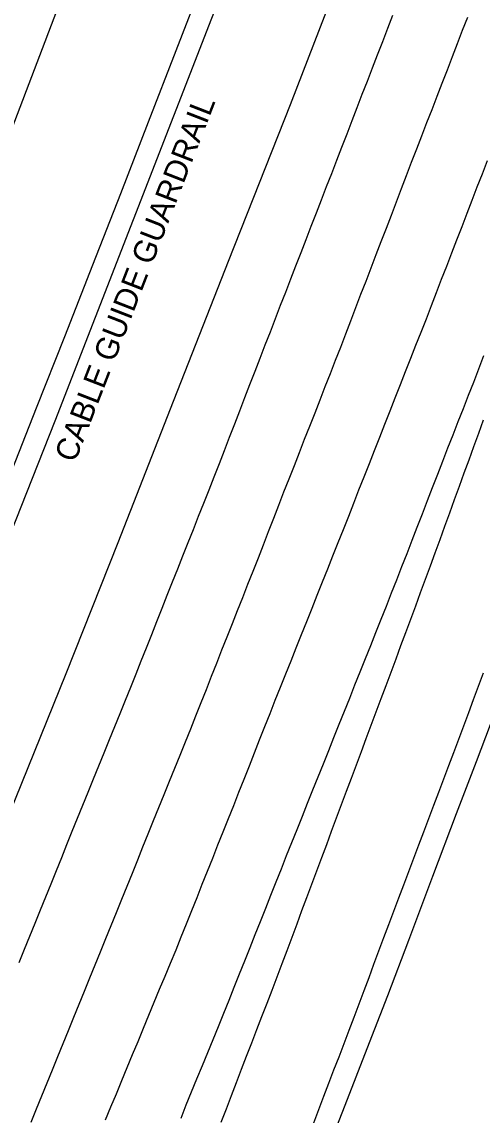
# Model space of a CAD drawing. Extents: x 2074109 to 2077820, y 741079 to 746031.
# Drawn here: x 2076242.7 to 2076324, y 744709.8 to 744903 of the extents above; entities that cross this region are included whole.
import ezdxf

# ---------------------------------------------------------------- set-up
doc = ezdxf.new("R2010")
doc.units = 0
for name, color, linetype in [('Exist Guardrail Cable Guide Rail', 7, 'Continuous'), ('Exist Guardrail Cable Guide Rail Text', 7, 'Continuous'), ('Exist Horizontal Alignment', 7, 'Continuous'), ('Exist Roads EOP', 7, 'Continuous'), ('Exist Roads EOT', 7, 'Continuous')]:
    doc.layers.add(name, color=color, linetype=linetype)

msp = doc.modelspace()

# ---------------------------------------------------------------- linework, layer by layer
at = {"layer": 'Exist Guardrail Cable Guide Rail'}
msp.add_lwpolyline([(2076157.81, 744608.48), (2076182.17, 744667.13), (2076200.46, 744711.79), (2076224.74, 744772.31), (2076248.56, 744832.55), (2076283.35, 744922.09), (2076306.06, 744981.77), (2076321.31, 745022.08)], dxfattribs=at)
at = {"layer": 'Exist Horizontal Alignment'}
msp.add_arc((2065746.77, 748969.72), 11283.45, 330.581241, 339.398504, dxfattribs=at)
at = {"layer": 'Exist Roads EOP'}
for points in [[(2076301.38, 744917.71), (2076290.05, 744888.4), (2076279.13, 744860.68), (2076268.89, 744834.6), (2076259.62, 744810.96), (2076250.46, 744787.8), (2076239.27, 744760.09), (2076226.77, 744729.15), (2076214.82, 744699.23), (2076203.77, 744671.9), (2076194.71, 744649.77), (2076186.11, 744628.98), (2076176.93, 744607.21), (2076166.52, 744582.37), (2076156.08, 744557.21), (2076146.17, 744533.97), (2076137.36, 744513.8), (2076127.55, 744490.96), (2076117.74, 744468.19), (2076107.5, 744444.68), (2076097.57, 744422.1), (2076087.78, 744400.15), (2076077.87, 744377.58), (2076066.3, 744351.92)], [(2076166.6, 744698.31), (2076173.8, 744715.85), (2076180.44, 744732.03), (2076186.21, 744746.02), (2076192.61, 744761.69), (2076201.11, 744782.94), (2076210.1, 744805.6), (2076217.98, 744825.47), (2076225.53, 744844.59), (2076233.49, 744864.97), (2076241.42, 744885.48), (2076248.88, 744905.01)], [(2076326.25, 744781), (2076322.93, 744772.24), (2076319.4, 744763.08), (2076315.22, 744751.98), (2076310.97, 744740.67), (2076307.24, 744730.87), (2076303.63, 744721.51), (2076299.7, 744711.5), (2076295.58, 744700.96)]]:
    msp.add_lwpolyline(points, dxfattribs=at)
at = {"layer": 'Exist Roads EOT'}
for points in [[(2076242.2, 744736.8), (2076243.14, 744739.12), (2076244.08, 744741.43), (2076245.02, 744743.75), (2076245.95, 744746.07), (2076246.89, 744748.39), (2076247.83, 744750.7), (2076248.77, 744753.02), (2076249.71, 744755.34), (2076250.65, 744757.65), (2076251.59, 744759.97), (2076252.53, 744762.29), (2076253.47, 744764.6), (2076254.41, 744766.92), (2076255.35, 744769.24), (2076256.28, 744771.55), (2076257.22, 744773.87), (2076258.16, 744776.19), (2076259.1, 744778.5), (2076260.04, 744780.82), (2076260.98, 744783.14), (2076261.92, 744785.45), (2076262.84, 744787.78), (2076263.77, 744790.1), (2076264.69, 744792.43), (2076265.61, 744794.75), (2076266.53, 744797.07), (2076267.45, 744799.4), (2076268.37, 744801.72), (2076269.29, 744804.05), (2076270.21, 744806.37), (2076271.13, 744808.69), (2076272.06, 744811.02), (2076272.98, 744813.34), (2076273.9, 744815.67), (2076274.82, 744817.99), (2076275.74, 744820.31), (2076276.65, 744822.64), (2076277.56, 744824.97), (2076278.46, 744827.3), (2076279.36, 744829.64), (2076280.27, 744831.97), (2076281.17, 744834.3), (2076282.07, 744836.63), (2076282.97, 744838.96), (2076283.88, 744841.29), (2076284.78, 744843.62), (2076285.68, 744845.95), (2076286.59, 744848.28), (2076287.49, 744850.62), (2076288.39, 744852.95), (2076289.3, 744855.28), (2076290.2, 744857.61), (2076291.1, 744859.94), (2076292, 744862.27), (2076292.9, 744864.6), (2076293.8, 744866.94), (2076294.71, 744869.27), (2076295.61, 744871.6), (2076296.51, 744873.93), (2076297.41, 744876.26), (2076298.31, 744878.6), (2076299.21, 744880.93), (2076300.11, 744883.26), (2076301.01, 744885.59), (2076301.91, 744887.92), (2076302.81, 744890.26), (2076303.71, 744892.59), (2076304.61, 744894.92), (2076305.51, 744897.25), (2076306.41, 744899.59), (2076307.31, 744901.92), (2076308.21, 744904.25)], [(2076321.38, 744903.84), (2076320.48, 744901.51), (2076319.59, 744899.18), (2076318.69, 744896.84), (2076317.79, 744894.51), (2076316.88, 744892.18), (2076315.98, 744889.85), (2076315.07, 744887.52), (2076314.16, 744885.19), (2076313.26, 744882.86), (2076312.37, 744880.52), (2076311.47, 744878.19), (2076310.58, 744875.86), (2076309.68, 744873.52), (2076308.79, 744871.19), (2076307.89, 744868.85), (2076307, 744866.52), (2076306.1, 744864.18), (2076305.21, 744861.85), (2076304.31, 744859.52), (2076303.42, 744857.18), (2076302.52, 744854.85), (2076301.63, 744852.51), (2076300.74, 744850.17), (2076299.86, 744847.84), (2076298.95, 744845.51), (2076298.04, 744843.18), (2076297.13, 744840.85), (2076296.22, 744838.52), (2076295.31, 744836.19), (2076294.4, 744833.87), (2076293.48, 744831.54), (2076292.57, 744829.21), (2076291.66, 744826.88), (2076290.75, 744824.56), (2076289.84, 744822.23), (2076288.92, 744819.9), (2076288.01, 744817.57), (2076287.11, 744815.24), (2076286.21, 744812.91), (2076285.31, 744810.58), (2076284.4, 744808.25), (2076283.48, 744805.92), (2076282.56, 744803.6), (2076281.64, 744801.27), (2076280.72, 744798.95), (2076279.8, 744796.62), (2076278.88, 744794.3), (2076277.97, 744791.97), (2076277.05, 744789.65), (2076276.13, 744787.32), (2076275.21, 744785), (2076274.29, 744782.68), (2076273.37, 744780.35), (2076272.44, 744778.03), (2076271.5, 744775.71), (2076270.57, 744773.39), (2076269.64, 744771.07), (2076268.7, 744768.76), (2076267.76, 744766.44), (2076266.83, 744764.12), (2076265.89, 744761.8), (2076264.95, 744759.48), (2076264.01, 744757.17), (2076263.08, 744754.85), (2076262.14, 744752.53), (2076261.2, 744750.21), (2076260.27, 744747.9), (2076259.33, 744745.58), (2076258.39, 744743.26), (2076257.45, 744740.94), (2076256.52, 744738.63), (2076255.58, 744736.31), (2076254.64, 744733.99), (2076253.7, 744731.68), (2076252.75, 744729.36), (2076251.81, 744727.05), (2076250.87, 744724.73), (2076249.92, 744722.42), (2076248.98, 744720.1), (2076248.04, 744717.78), (2076247.1, 744715.47), (2076246.15, 744713.15), (2076245.21, 744710.84), (2076244.27, 744708.52)], [(2076324.88, 744878.48), (2076323.98, 744876.15), (2076323.07, 744873.82), (2076322.17, 744871.48), (2076321.27, 744869.15), (2076320.37, 744866.82), (2076319.47, 744864.49), (2076318.57, 744862.16), (2076317.67, 744859.82), (2076316.77, 744857.49), (2076315.87, 744855.16), (2076314.97, 744852.83), (2076314.07, 744850.49), (2076313.15, 744848.17), (2076312.23, 744845.85), (2076311.31, 744843.52), (2076310.39, 744841.19), (2076309.48, 744838.87), (2076308.57, 744836.54), (2076307.65, 744834.21), (2076306.74, 744831.89), (2076305.83, 744829.56), (2076304.91, 744827.23), (2076304, 744824.91), (2076303.09, 744822.58), (2076302.17, 744820.25), (2076301.26, 744817.92), (2076300.35, 744815.6), (2076299.43, 744813.27), (2076298.5, 744810.95), (2076297.57, 744808.63), (2076296.65, 744806.31), (2076295.72, 744803.99), (2076294.79, 744801.66), (2076293.87, 744799.34), (2076292.94, 744797.02), (2076292.02, 744794.69), (2076291.09, 744792.37), (2076290.17, 744790.05), (2076289.24, 744787.73), (2076288.32, 744785.4), (2076287.39, 744783.08), (2076286.47, 744780.76), (2076285.54, 744778.44), (2076284.62, 744776.11), (2076283.71, 744773.78), (2076282.8, 744771.46), (2076281.89, 744769.13), (2076280.97, 744766.81), (2076280.04, 744764.48), (2076279.11, 744762.16), (2076278.19, 744759.84), (2076277.26, 744757.52), (2076276.34, 744755.19), (2076275.41, 744752.87), (2076274.48, 744750.55), (2076273.56, 744748.23), (2076272.63, 744745.91), (2076271.71, 744743.58), (2076270.78, 744741.26), (2076269.85, 744738.94), (2076268.89, 744736.63), (2076267.92, 744734.33), (2076266.96, 744732.02), (2076266, 744729.71), (2076265.05, 744727.4), (2076264.09, 744725.09), (2076263.14, 744722.78), (2076262.18, 744720.47), (2076261.23, 744718.16), (2076260.27, 744715.85), (2076259.32, 744713.54), (2076258.36, 744711.23), (2076257.41, 744708.92)], [(2076324.25, 744843.99), (2076323.35, 744841.66), (2076322.44, 744839.33), (2076321.53, 744837), (2076320.62, 744834.67), (2076319.7, 744832.34), (2076318.79, 744830.01), (2076317.88, 744827.69), (2076316.98, 744825.36), (2076316.08, 744823.02), (2076315.18, 744820.69), (2076314.28, 744818.36), (2076313.37, 744816.03), (2076312.47, 744813.7), (2076311.57, 744811.37), (2076310.66, 744809.04), (2076309.75, 744806.71), (2076308.84, 744804.38), (2076307.93, 744802.05), (2076307.02, 744799.72), (2076306.09, 744797.4), (2076305.17, 744795.08), (2076304.24, 744792.76), (2076303.31, 744790.44), (2076302.38, 744788.11), (2076301.45, 744785.79), (2076300.53, 744783.47), (2076299.6, 744781.15), (2076298.68, 744778.83), (2076297.75, 744776.5), (2076296.83, 744774.18), (2076295.9, 744771.86), (2076294.97, 744769.54), (2076294.04, 744767.22), (2076293.1, 744764.9), (2076292.17, 744762.58), (2076291.24, 744760.26), (2076290.3, 744757.94), (2076289.38, 744755.62), (2076288.46, 744753.3), (2076287.54, 744750.97), (2076286.61, 744748.65), (2076285.69, 744746.33), (2076284.77, 744744), (2076283.84, 744741.68), (2076282.92, 744739.36), (2076281.99, 744737.03), (2076281.07, 744734.71), (2076280.14, 744732.39), (2076279.22, 744730.07), (2076278.27, 744727.75), (2076277.33, 744725.44), (2076276.39, 744723.12), (2076275.44, 744720.81), (2076274.5, 744718.49), (2076273.55, 744716.18), (2076272.61, 744713.86), (2076271.67, 744711.55), (2076270.73, 744709.23)], [(2076277.9, 744708.58), (2076278.8, 744710.92), (2076279.69, 744713.25), (2076280.59, 744715.58), (2076281.49, 744717.92), (2076282.38, 744720.25), (2076283.28, 744722.59), (2076284.17, 744724.92), (2076285.08, 744727.25), (2076285.99, 744729.58), (2076286.9, 744731.91), (2076287.79, 744734.24), (2076288.67, 744736.58), (2076289.54, 744738.93), (2076290.41, 744741.27), (2076291.29, 744743.61), (2076292.16, 744745.95), (2076293.03, 744748.3), (2076293.9, 744750.64), (2076294.78, 744752.98), (2076295.65, 744755.32), (2076296.52, 744757.67), (2076297.4, 744760.01), (2076298.27, 744762.35), (2076299.14, 744764.69), (2076300.02, 744767.04), (2076300.9, 744769.38), (2076301.77, 744771.72), (2076302.65, 744774.06), (2076303.52, 744776.4), (2076304.39, 744778.74), (2076305.27, 744781.09), (2076306.14, 744783.43), (2076307.02, 744785.77), (2076307.89, 744788.11), (2076308.77, 744790.46), (2076309.64, 744792.8), (2076310.51, 744795.14), (2076311.39, 744797.48), (2076312.26, 744799.82), (2076313.12, 744802.17), (2076313.97, 744804.52), (2076314.83, 744806.87), (2076315.68, 744809.22), (2076316.54, 744811.57), (2076317.39, 744813.92), (2076318.25, 744816.27), (2076319.1, 744818.62), (2076319.96, 744820.97), (2076320.82, 744823.31), (2076321.67, 744825.66), (2076322.53, 744828.01), (2076323.39, 744830.36), (2076324.24, 744832.71)], [(2076324.17, 744787.92), (2076323.3, 744785.58), (2076322.42, 744783.24), (2076321.55, 744780.9), (2076320.67, 744778.55), (2076319.79, 744776.21), (2076318.91, 744773.87), (2076318.03, 744771.54), (2076317.15, 744769.2), (2076316.27, 744766.86), (2076315.39, 744764.52), (2076314.51, 744762.18), (2076313.63, 744759.84), (2076312.75, 744757.5), (2076311.87, 744755.16), (2076310.99, 744752.82), (2076310.11, 744750.48), (2076309.23, 744748.14), (2076308.35, 744745.8), (2076307.46, 744743.46), (2076306.58, 744741.12), (2076305.7, 744738.78), (2076304.82, 744736.44), (2076303.94, 744734.1), (2076303.06, 744731.76), (2076302.18, 744729.42), (2076301.3, 744727.08), (2076300.42, 744724.74), (2076299.53, 744722.4), (2076298.64, 744720.07), (2076297.74, 744717.73), (2076296.85, 744715.4), (2076295.95, 744713.07), (2076295.06, 744710.73), (2076294.17, 744708.4)]]:
    msp.add_lwpolyline(points, dxfattribs=at)

# ---------------------------------------------------------------- texts
at = {"layer": 'Exist Guardrail Cable Guide Rail Text'}
msp.add_text('CABLE GUIDE GUARDRAIL', height=4, rotation=68.7667, dxfattribs=at).set_placement((2076252.05, 744824.97))

doc.saveas('drawing.dxf')
